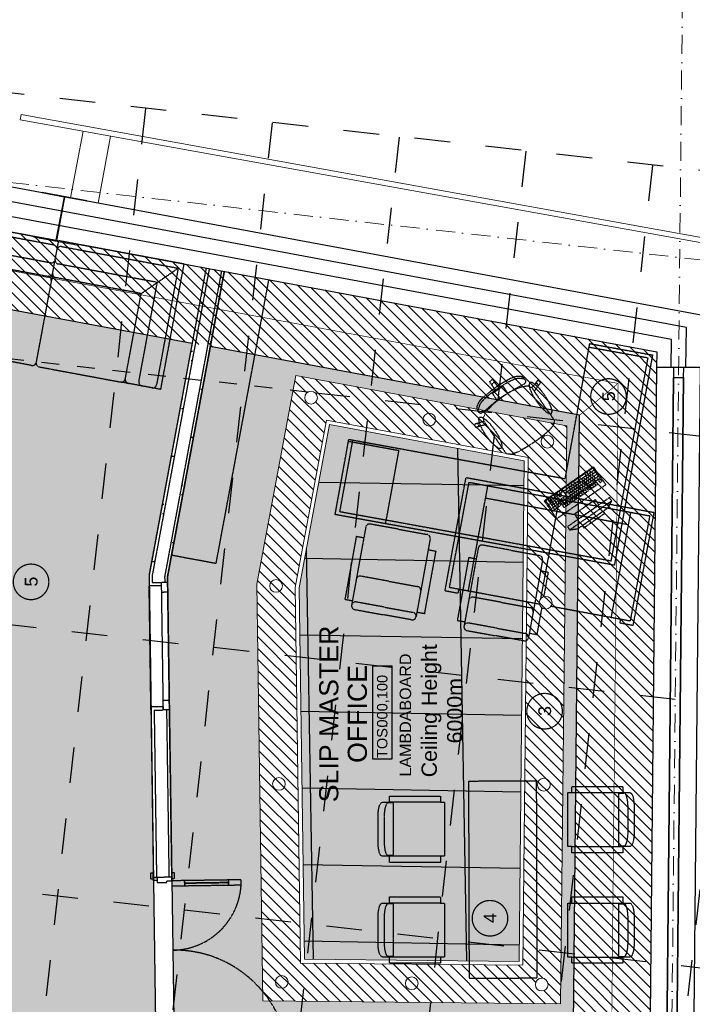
# Model space of a CAD drawing. Header units: millimetres. Extents: x -115474967 to 444143, y -74377 to 241828222.
# Tile 580 of 590: x 120402 to 125674, y 525902 to 533623. Entities that reach past the tile are written whole.
import ezdxf
from ezdxf.enums import TextEntityAlignment as Align

# ---------------------------------------------------------------- set-up
doc = ezdxf.new("R2010")
doc.units = ezdxf.units.MM
doc.header["$MEASUREMENT"] = 0
for name, pattern in [('( Dashed )', [0.75, 0.5, -0.25]), ('Block C$0$DASHED2', [0.375, 0.25, -0.125]), ('Dashed', [280, 140, -140]), ('Dot & Dashed', [280, 150, -60, 0, -70]), ('PHANTOM', [2.5, 1.25, -0.25, 0.25, -0.25, 0.25, -0.25])]:
    doc.linetypes.add(name, pattern=pattern)
for name, color, linetype in [('0-HACH', 9, 'Continuous'), ('00-1 FloorFinish', 1, 'Continuous'), ('00-1 FloorLevel', 7, 'Continuous'), ('00-2 Roof Lines', 8, 'Dashed'), ('00-2 Walls', 4, 'Continuous'), ('00-2 Windows', 1, 'Continuous'), ('00-3 Elev 01', 7, 'Continuous'), ('00-5 Grid 01', 9, 'PHANTOM'), ('A-DOOR NUMBERS', 7, 'Continuous')]:
    doc.layers.add(name, color=color, linetype=linetype)
for name, color, linetype, lineweight in [('00-1 Labels', 4, 'Continuous', 35), ('1HATCH', 8, 'Continuous', 0), ('2 Windows', 1, 'Continuous', 25), ('A_COLUMNS_Pen_No__3', 7, 'Continuous', 15), ('A_WALL LOAD_Pen_No__161', 1, 'Continuous', 5), ('B_FURN FIXED_Pen_No__86', 255, 'Continuous', 20)]:
    doc.layers.add(name, color=color, linetype=linetype, lineweight=lineweight)
doc.layers.add('0_cons_01', color=40, linetype='Continuous', lineweight=0, plot=False)
doc.layers.add('A_COLUMNS_Pen_No__7', color=7, linetype='Continuous', lineweight=5, true_color=0x3f3f3f)
doc.styles.add('ARIAL', font='arial.ttf')
doc.styles.add('GENERATED_STYLE_2', font='arial.ttf')
pattern_1 = [(0, (94749.184, -121076.4), (0, 75), [0, -75])]
pattern_2 = [(37.5, (94749.184, -121076.4), (-3.14967, 96.34119), [0, -76, 0, -85, 0, -81.25]), (7.5, (94749.18, -121076.4), (88.48884, 141.1073), [0, -41, 0, -68.5, 0, -26.25]), (327.5, (94687.68, -121076.4), (155.70709, 0.28295), [0, -25, 0, -90, 0, -117.5]), (317.5, (94687.68, -121076.4), (150.30633, 43.88378), [0, -12.5, 0, -59, 0, -67.5])]

# ---------------------------------------------------------------- blocks, each defined once
blk = doc.blocks.new('IPE Column 20[94]', base_point=(-16217.5, 72780.1))
at = {"layer": 'A_COLUMNS_Pen_No__7', "linetype": 'Continuous', "lineweight": 5, "true_color": 0x3f3f3f}
h = blk.add_hatch(dxfattribs=at)
h.set_pattern_fill('STEEL', color=250, style=0, pattern_type=2)
h.set_pattern_definition([(45, (0, 0), (-159.099, 159.099), []), (45, (-53.03, 53.03), (-159.099, 159.099), [])])
h.paths.add_polyline_path([(-16073.6, 72572.3), (-16008.5, 72922.3), (-16015.4, 72923.6), (-16047.3, 72752), (-16386.5, 72815.1), (-16354.6, 72986.7), (-16361.5, 72987.9), (-16426.5, 72637.9), (-16419.7, 72636.7), (-16387.8, 72808.2), (-16048.6, 72745.2), (-16080.5, 72573.6)])
at = {"layer": 'A_COLUMNS_Pen_No__3', "color": 7, "linetype": 'Continuous', "lineweight": 15}
for p, q in [((-16361.5, 72987.9), (-16426.5, 72637.9)), ((-16386.5, 72815.1), (-16354.6, 72986.7)), ((-16354.6, 72986.7), (-16361.5, 72987.9)), ((-16073.6, 72572.3), (-16008.5, 72922.3)), ((-16015.4, 72923.6), (-16047.3, 72752)), ((-16008.5, 72922.3), (-16015.4, 72923.6)), ((-16419.7, 72636.7), (-16387.8, 72808.2)), ((-16387.8, 72808.2), (-16048.6, 72745.2)), ((-16047.3, 72752), (-16386.5, 72815.1)), ((-16048.6, 72745.2), (-16080.5, 72573.6)), ((-16426.5, 72637.9), (-16419.7, 72636.7)), ((-16080.5, 72573.6), (-16073.6, 72572.3))]:
    blk.add_line(p, q, dxfattribs=at)
blk = doc.blocks.new('Room Tags')
at = {"layer": '00-1 FloorLevel', "color": 2}
blk.add_lwpolyline([(-571, -76), (646, -76), (646, -325), (-571, -325)], close=True, dxfattribs=at)
at = {"layer": '00-1 FloorFinish', "style": 'ARIAL'}
blk.add_attdef('F-FINISH', text='', height=150, dxfattribs=at).set_placement((5, -578), align=Align.CENTER)
at = {"layer": '00-1 FloorLevel', "style": 'ARIAL'}
blk.add_text('TOS:', height=136.4, dxfattribs=at).set_placement((-557, -200), align=Align.MIDDLE_LEFT)
blk.add_attdef('000,000', text='', height=136, dxfattribs=at).set_placement((607, -200), align=Align.MIDDLE_RIGHT)
at = {"layer": '00-1 Labels', "style": 'ARIAL'}
for tag, p in [('ROOM1?', (19, 746)), ('ROOM2?', (19, 373)), ('ROOM3?', (19, 0))]:
    blk.add_attdef(tag, text='', height=250, dxfattribs=at).set_placement(p, align=Align.CENTER)
blk = doc.blocks.new('123')
at = {"layer": '0-HACH', "ltscale": 5, "transparency": 33554559}
h = blk.add_hatch(dxfattribs=at)
h.set_pattern_fill('ANSI31', color=9, scale=500, angle=180)
h.set_pattern_definition([(225, (55343.306, 21975.056), (44.194174, -44.194174), [])])
h.paths.add_polyline_path([(77125.4, -52967.3), (65414.1, -52847.7), (65414.1, -52249.1), (76990.8, -52365.9), (78360.5, -44992.8), (78959.3, -45059.9), (77488.6, -52971), (77487.8, -52971)])
h = blk.add_hatch(dxfattribs=at)
h.set_pattern_fill('ANSI31', color=9, scale=500)
h.set_pattern_definition([(45, (94749.184, -121076.4), (-44.194174, 44.194174), [])])
h.paths.add_polyline_path([(75664.6, -49836.7), (72398, -49883.4), (72374.8, -52217.6), (76907.9, -52264.9), (77302.7, -50141.2)])
h.paths.add_polyline_path([(76952.9, -50381.4), (76659, -51962.3), (72677.7, -51920.8), (72695, -50179.2), (75639.1, -50137.1)], flags=16)
h.paths.add_polyline_path([(76917.9, -50405.4), (76634.1, -51932), (72708, -51891.1), (72724.8, -50208.8), (75636.5, -50167.2)], flags=0)
h.paths.add_polyline_path([(77177.8, -50261.3, -1), (77077.8, -50261.3, -1)], flags=16)
h.paths.add_polyline_path([(72476.3, -52069.2, -1), (72576.3, -52069.2, -1)], flags=16)
at = {"layer": '00-2 Roof Lines', "linetype": '( Dashed )'}
h = blk.add_hatch(dxfattribs=at)
h.set_pattern_fill('HATCH__GYPSUM', color=256, style=0, pattern_type=2)
h.set_pattern_definition(pattern_1)
h.paths.add_polyline_path([(75736.5, -48990.6), (75677.6, -48991.5), (75678, -49016.5), (75734.4, -49015.6)])
h = blk.add_hatch(dxfattribs=at)
h.set_pattern_fill('HATCH__GYPSUM', color=256, style=0, pattern_type=2)
h.set_pattern_definition(pattern_1)
h.paths.add_polyline_path([(78140.7, -49463), (78145.3, -49438.4), (75736.5, -48990.6), (75734.4, -49015.6)])
h = blk.add_hatch(dxfattribs=at)
h.set_pattern_fill('HATCH__GYPSUM', color=256, style=0, pattern_type=2)
h.set_pattern_definition(pattern_1)
h.paths.add_polyline_path([(73367.4, -49149.5), (73367.7, -49169.5), (74679.8, -49150.7), (74679.5, -49130.7)])
h = blk.add_hatch(dxfattribs=at)
h.set_pattern_fill('HATCH__GYPSUM', color=256, style=0, pattern_type=2)
h.set_pattern_definition(pattern_1)
h.paths.add_polyline_path([(75724.2, -49135.8), (78241.8, -49603.8), (78245.5, -49584.2), (75725.9, -49115.8)])
at = {"layer": '00-3 Elev 01'}
h = blk.add_hatch(dxfattribs=at)
h.set_pattern_fill('_USER', color=256, scale=1200, angle=1, pattern_type=0)
h.set_pattern_definition([(1, (72724.8, -50208.8), (-20.94, 1199.82), [])])
h.paths.add_polyline_path([(72708, -51891.1), (76634.1, -51932), (76917.9, -50405.4), (75636.5, -50167.2), (72724.8, -50208.8)])
h = blk.add_hatch(dxfattribs=at)
h.set_pattern_fill('_USER', color=256, scale=600, angle=269, pattern_type=0)
h.set_pattern_definition([(269, (68590.46, -50268.3), (599.91, -10.47), [])])
h.paths.add_polyline_path([(72708, -51891.1), (76634.1, -51932), (76917.9, -50405.4), (75636.5, -50167.2), (72724.8, -50208.8)])
at = {"layer": '1HATCH', "true_color": 0x636466, "transparency": 33554687}
h = blk.add_hatch(dxfattribs=at)
h.set_pattern_fill('AR-SAND', color=251, scale=50)
h.set_pattern_definition(pattern_2)
h.paths.add_polyline_path([(65414.1, -46782.7), (72779.9, -47608.3), (73138.6, -44407.7), (78360.5, -44992.8), (77555, -49328.7), (75736.5, -48990.6), (67415.4, -49109.6), (67416, -52269.3), (65414.1, -52249.1)])
h = blk.add_hatch(dxfattribs=at)
h.set_pattern_fill('AR-SAND', color=251, scale=50)
h.set_pattern_definition(pattern_2)
h.paths.add_polyline_path([(77528.5, -49471.3), (75724.2, -49135.8), (71704.8, -49193.3), (71673.9, -52312.3), (76990.8, -52365.9)])
h.paths.add_polyline_path([(76907.9, -52264.9), (72374.8, -52217.6), (72398, -49883.4), (75664.6, -49836.7), (77302.7, -50141.2)], flags=16)
h.paths.add_polyline_path([(76659, -51962.3), (72677.7, -51920.8), (72695, -50179.2), (75639.1, -50137.1), (76952.9, -50381.4)], flags=0)
h = blk.add_hatch(dxfattribs=at)
h.set_pattern_fill('BOX', color=251, scale=50, angle=269)
h.set_pattern_definition([(359, (94749.184, -121076.4), (0.87262, 49.992385), []), (359, (94748.966, -121088.9), (0.87262, 49.992385), []), (269, (94749.184, -121076.4), (49.992385, -0.87262), [-12.5, 12.5]), (269, (94761.68, -121076.62), (49.992385, -0.87262), [-12.5, 12.5]), (269, (94774.18, -121076.84), (49.992385, -0.87262), [12.5, -12.5]), (269, (94786.68, -121077.056), (49.992385, -0.87262), [12.5, -12.5]), (359, (94748.75, -121101.4), (0.87262, 49.992385), [12.5, -12.5]), (359, (94748.53, -121113.896), (0.87262, 49.992385), [12.5, -12.5])])
h.paths.add_polyline_path([(72708, -51891.1), (76634.1, -51932), (76917.9, -50405.4), (75636.5, -50167.2), (72724.8, -50208.8)])
at = {"layer": '0-HACH', "color": 9, "linetype": 'Block C$0$DASHED2', "ltscale": 5, "transparency": 33554559, "const_width": 5}
for points in [[(78659.4, -45026.3), (77239.7, -52668.4), (65414.1, -52549.1)], [(77239.7, -52668.4), (76990.8, -52365.9)]]:
    blk.add_lwpolyline(points, dxfattribs=at)
at = {"layer": '00-2 Roof Lines', "ltscale": 2}
for p, q in [((72329.1, -56224.2), (73742, -43614.1)), ((74388.4, -56455), (75801.4, -43844.8)), ((78507, -56916.5), (79920, -44306.3)), ((48507.9, -45505), (79397.9, -48966.2)), ((48396.5, -46498.8), (79286.5, -49960)), ((48285.2, -47492.5), (79175.2, -50953.8)), ((48173.8, -48486.3), (79063.8, -51947.6)), ((48062.5, -49480.1), (78952.5, -52941.3)), ((76447.7, -56685.7), (77163.7, -50296.1)), ((47951.1, -50473.9), (78841.1, -53935.1))]:
    blk.add_line(p, q, dxfattribs=at)
at = {"layer": '00-2 Roof Lines'}
blk.add_line((77170.5, -50235.3), (77860.7, -44075.6), dxfattribs=at)
at = {"layer": '00-2 Roof Lines', "linetype": '( Dashed )'}
for p, q in [((78541.1, -47299.6), (78358.3, -48282.7)), ((78324.5, -48245.9), (78494.5, -47331.6)), ((77380.7, -48070.5), (77499.7, -47430.1)), ((78331.2, -47443.7), (78186.9, -48220.4)), ((78204.6, -47530.6), (78080, -48200.5)), ((78199.1, -47560.1), (78080, -48200.5)), ((77369.7, -48129.5), (77250.7, -48769.8)), ((78045, -48224.5), (77404.7, -48105.5)), ((78045, -48224.5), (77404.7, -48105.5)), ((78104, -48235.5), (78045, -48224.5)), ((78104, -48235.5), (78045, -48224.5)), ((78104, -48235.5), (78289.5, -48269.9)), ((78104, -48235.5), (78289.5, -48269.9)), ((77944.5, -48929.3), (78069.1, -48259.5)), ((77950, -48899.8), (78069.1, -48259.5)), ((78031.5, -49056), (78175.9, -48279.3)), ((78313.5, -48304.9), (78143.6, -49219.3)), ((78175.6, -49265.9), (78358.3, -48282.7)), ((78289.5, -48269.9), (78358.3, -48282.7)), ((78289.5, -48269.9), (78358.3, -48282.7)), ((77239.7, -48828.8), (77250.7, -48769.8)), ((77205.2, -49014.3), (77239.7, -48828.8)), ((77274.7, -48804.8), (77915, -48923.9)), ((77274.7, -48804.8), (77944.5, -48929.3)), ((77254.8, -48911.6), (78031.5, -49056)), ((77944.5, -48929.3), (78143.6, -49219.3)), ((73340.6, -49024.9), (73365.6, -49024.5)), ((73341.1, -49054.9), (73340.6, -49024.9)), ((73352.4, -49005.7), (73402.4, -49005)), ((73352.6, -49024.7), (73352.4, -49005.7)), ((73402.6, -49024), (73352.6, -49024.7)), ((73365.6, -49024.5), (73402.6, -49024)), ((73365.6, -49024.5), (73402.6, -49024)), ((73365.6, -49024.5), (73402.6, -49024)), ((73365.6, -49024.5), (73366.1, -49054.5)), ((73366, -49049.5), (73365.6, -49024.5)), ((73366, -49049.5), (73365.6, -49024.5)), ((73366, -49049.5), (73365.6, -49024.5)), ((73402.4, -49005), (73402.6, -49024)), ((74677.7, -49005.8), (74702.7, -49005.4)), ((74677.7, -49005.8), (74702.7, -49005.4)), ((74702.7, -49005.4), (75652.6, -48991.8)), ((74704.1, -49100.4), (74702.7, -49005.4)), ((74704.1, -49100.4), (74702.7, -49005.4)), ((75677.6, -48991.5), (75652.6, -48991.8)), ((75677.6, -48991.5), (75652.6, -48991.8)), ((75654, -49086.8), (75652.6, -48991.8)), ((75654, -49086.8), (75652.6, -48991.8)), ((75734.4, -49015.6), (75678, -49016.5)), ((75678, -49016.5), (75679, -49086.4)), ((78140.7, -49463), (75734.4, -49015.6)), ((77192.4, -49083.1), (77205.2, -49014.3)), ((73366.1, -49054.5), (73326.1, -49055.1)), ((73326.1, -49055.1), (73327.1, -49130.1)), ((73366.1, -49054.5), (73341.1, -49054.9)), ((74678.1, -49030.8), (73366, -49049.5)), ((73366.1, -49054.5), (73366, -49049.5)), ((73366.1, -49054.5), (73366, -49049.5)), ((73366.1, -49054.5), (73366, -49049.5)), ((73367.7, -49169.5), (73366.1, -49054.5)), ((73367.4, -49149.5), (73366.1, -49054.5)), ((73367.4, -49149.5), (73366.1, -49054.5)), ((73367.4, -49149.5), (73366.1, -49054.5)), ((74678.1, -49030.8), (74679.1, -49100.7)), ((74754.1, -49099.7), (74679.1, -49100.7)), ((74679.1, -49100.7), (74704.1, -49100.4)), ((74679.5, -49130.7), (74679.1, -49100.7)), ((74679.5, -49130.7), (74679.1, -49100.7)), ((74679.5, -49130.7), (74679.1, -49100.7)), ((75604, -49087.5), (74754.1, -49099.7)), ((74754.8, -49149.7), (74754.1, -49099.7)), ((75679, -49086.4), (75604, -49087.5)), ((75604, -49087.5), (75604.7, -49137.5)), ((75679, -49086.4), (75654, -49086.8)), ((75679.4, -49116.4), (75679, -49086.4)), ((75679.4, -49116.4), (75679, -49086.4)), ((75679.4, -49116.4), (75679, -49086.4)), ((77192.4, -49083.1), (78175.6, -49265.9)), ((78143.6, -49219.3), (77229.2, -49049.3)), ((73339.7, -49169.9), (73299.7, -49170.5)), ((73299.7, -49170.5), (73301.1, -49270.5)), ((73327.1, -49130.1), (73339.1, -49129.9)), ((73339.1, -49129.9), (73339.7, -49169.9)), ((73339.7, -49169.9), (73367.7, -49169.5)), ((73341.1, -49269.9), (73339.7, -49169.9)), ((73354.7, -49169.7), (73404.7, -49169)), ((73355, -49188.7), (73354.7, -49169.7)), ((73367.4, -49149.5), (74679.5, -49130.7)), ((73367.7, -49169.5), (73367.4, -49149.5)), ((73367.7, -49169.5), (73367.4, -49149.5)), ((73367.7, -49169.5), (73367.4, -49149.5)), ((73367.7, -49169.5), (73404.7, -49169)), ((73367.7, -49169.5), (73404.7, -49169)), ((73367.7, -49169.5), (73404.7, -49169)), ((73404.7, -49169), (73405, -49188)), ((74679.8, -49150.7), (74679.5, -49130.7)), ((74679.8, -49150.7), (74679.5, -49130.7)), ((74679.8, -49150.7), (74679.5, -49130.7)), ((74679.8, -49150.7), (75679.7, -49136.4)), ((74679.8, -49150.7), (74754.8, -49149.7)), ((74754.8, -49149.7), (75604.7, -49137.5)), ((75604.7, -49137.5), (75679.7, -49136.4)), ((75679.4, -49116.4), (75725.9, -49115.8)), ((75679.7, -49136.4), (75679.4, -49116.4)), ((75679.7, -49136.4), (75679.4, -49116.4)), ((75679.7, -49136.4), (75679.4, -49116.4)), ((75725.9, -49115.8), (78122.5, -49561.3)), ((73405, -49188), (73355, -49188.7)), ((73301.1, -49270.5), (73341.1, -49269.9)), ((73326.1, -49614.1), (73321.1, -49270.2)), ((73346.1, -49613.9), (73306.1, -49614.4)), ((73306.1, -49614.4), (73307.5, -49714.4)), ((73347.5, -49713.8), (73346.1, -49613.9)), ((73307.5, -49714.4), (73347.5, -49713.8)), ((75819.5, -52608.8), (76205.9, -50479.4)), ((76235.5, -50484.7), (75849, -52614.2)), ((76205.9, -50479.4), (76211.3, -50449.8)), ((76211.3, -50449.8), (76240.8, -50455.2)), ((76795.9, -50586.4), (76235.5, -50484.7)), ((76240.8, -50455.2), (76801.3, -50556.9)), ((75547, -50526), (75536.3, -50585)), ((76038.7, -50615.2), (75547, -50526)), ((76786.5, -50554.2), (76715.1, -50947.8)), ((76801.3, -50556.9), (76795.9, -50586.4)), ((75466.9, -50602.9), (75426.4, -50825.9)), ((75485.4, -50836.6), (75525.9, -50613.6)), ((75536.3, -50585), (75501.7, -50578.8)), ((76027.9, -50674.3), (75536.3, -50585)), ((76027.9, -50674.3), (76038.7, -50615.2)), ((75688, -50873.4), (75728.4, -50650.4)), ((76112.8, -50689.7), (76027.9, -50674.3)), ((76096.5, -50947.5), (76137, -50724.5)), ((72741.4, -51274.6), (72741.4, -50874.6)), ((72747.1, -50905.8), (72747.1, -50863.8)), ((73049.5, -50833.8), (72856.9, -50833.8)), ((73159.3, -50905.8), (73159.3, -50863.8)), ((73165.1, -51274.6), (73165.1, -50874.6)), ((73532.4, -51274.6), (73532.4, -50874.6)), ((73538.2, -50905.8), (73538.2, -50863.8)), ((73840.6, -50833.8), (73648, -50833.8)), ((73950.3, -50905.8), (73950.3, -50863.8)), ((73956.1, -51274.6), (73956.1, -50874.6)), ((75385.9, -51048.9), (75426.4, -50825.9)), ((75485.4, -50836.6), (75445, -51059.7)), ((75688, -50873.4), (75647.5, -51096.4)), ((76715.1, -50947.8), (76139.9, -50843.4)), ((73165.1, -50905.8), (72741.4, -50905.8)), ((73956.1, -50905.8), (73532.4, -50905.8)), ((76096.5, -50947.5), (76056, -51170.6)), ((75444.6, -51090.1), (75410.1, -51083.8)), ((75433.9, -51149.1), (75444.6, -51090.1)), ((75936.3, -51179.3), (75444.6, -51090.1)), ((75925.6, -51238.3), (75433.9, -51149.1)), ((75936.3, -51179.3), (75925.6, -51238.3)), ((76021.2, -51194.7), (75936.3, -51179.3)), ((75614.9, -51311.3), (75595.7, -51414.5)), ((75614.9, -51311.3), (76499.8, -51475.7)), ((75381.7, -51407.2), (75371, -51466.3)), ((75873.4, -51496.5), (75381.7, -51407.2)), ((75507.8, -52052), (75638.9, -51346.3)), ((75595.7, -51414.5), (75625.2, -51420)), ((75638.9, -51346.3), (76464.8, -51499.7)), ((74119.4, -51495.3), (72576.4, -51499.7)), ((74121, -52029.1), (74119.4, -51495.3)), ((75301.6, -51484.2), (75261.1, -51707.2)), ((75320.2, -51717.9), (75360.6, -51494.9)), ((75371, -51466.3), (75336.5, -51460)), ((75862.7, -51555.5), (75371, -51466.3)), ((75611.5, -51493.8), (76437.4, -51647.2)), ((75862.7, -51555.5), (75873.4, -51496.5)), ((76225.8, -52950.5), (76499.8, -51475.7)), ((72576.4, -51499.7), (72577.9, -52033.6)), ((75522.7, -51754.7), (75563.2, -51531.6)), ((75947.5, -51570.9), (75862.7, -51555.5)), ((76464.8, -51499.7), (76201.8, -52915.5)), ((76894.3, -51554), (76896.3, -51550.3)), ((76905.1, -51589.6), (76894.3, -51554)), ((76896.3, -51550.3), (76919.2, -51543.4)), ((76906.2, -51578.2), (76909.9, -51573.6)), ((76909.9, -51573.6), (76915, -51570.9)), ((76915, -51570.9), (76920.9, -51570.4)), ((76919.2, -51543.4), (76923, -51545.5)), ((76920.9, -51570.4), (76926.5, -51572.1)), ((76923, -51545.5), (76933.8, -51581.1)), ((76926.5, -51572.1), (76931, -51575.9)), ((77009.6, -51579.5), (77041.2, -51561.7)), ((77034.3, -51570.2), (77030, -51568.6)), ((77042.1, -51572.4), (77034.3, -51570.2)), ((77041.2, -51561.7), (77058, -51562.8)), ((77052.3, -51576.3), (77042.1, -51572.4)), ((77058, -51562.8), (77092.2, -51576.9)), ((75931.2, -51828.8), (75971.7, -51605.8)), ((76130.9, -52749.7), (76339.1, -51628.9)), ((76745, -51753.3), (76916.9, -51634.2)), ((76904.5, -51583.8), (76906.2, -51578.2)), ((76905.1, -51589.6), (76904.5, -51583.8)), ((76916.9, -51634.2), (76905.1, -51589.6)), ((76945, -51614.7), (76916.9, -51634.2)), ((76931, -51575.9), (76933.8, -51581.1)), ((76933.8, -51581.1), (76945.3, -51614.7)), ((76945, -51614.7), (76945.3, -51614.7)), ((76945.3, -51614.7), (76978, -51613.1)), ((76978, -51613.1), (77025.9, -51640.4)), ((77004, -51591.6), (77009.6, -51579.5)), ((77011.3, -51607.5), (77004, -51591.6)), ((77029.9, -51629.8), (77011.3, -51607.5)), ((77025.9, -51640.4), (77081.3, -51692.5)), ((77060.5, -51663.7), (77029.9, -51629.8)), ((77067.2, -51580.2), (77052.3, -51576.3)), ((77081, -51586.7), (77067.2, -51580.2)), ((77097.8, -51599.9), (77081, -51586.7)), ((77092.2, -51576.9), (77109.5, -51589.2)), ((77116.6, -51618.4), (77097.8, -51599.9)), ((77109.5, -51589.2), (77128.2, -51607.7)), ((77136.7, -51640.9), (77116.6, -51618.4)), ((77128.2, -51607.7), (77175.6, -51663.9)), ((77157.3, -51666.1), (77136.7, -51640.9)), ((75220.6, -51930.2), (75261.1, -51707.2)), ((75320.2, -51717.9), (75279.7, -51940.9)), ((77093.3, -51702.9), (77060.5, -51663.7)), ((77081.3, -51692.5), (77104.6, -51721.9)), ((77136.4, -51761), (77093.3, -51702.9)), ((77104.6, -51721.9), (77136.4, -51699.8)), ((77104.6, -51721.9), (77135.8, -51761.4)), ((77136.4, -51699.8), (77161, -51682.8)), ((77177.5, -51692.7), (77157.3, -51666.1)), ((77161, -51682.8), (77180, -51710.3)), ((77175.6, -51663.9), (77210.2, -51709.9)), ((77196.5, -51719.4), (77177.5, -51692.7)), ((77180, -51710.3), (77222, -51683.3)), ((77180, -51710.3), (77189.6, -51724.2)), ((77199.2, -51738), (77189.6, -51724.2)), ((77196.5, -51719.4), (77214.8, -51746.5)), ((77199.2, -51738), (77239.2, -51708.2)), ((77241.1, -51758.4), (77210.2, -51709.9)), ((77222, -51683.3), (77252.3, -51662.3)), ((77222, -51683.3), (77227.4, -51681)), ((77227.4, -51681), (77233.2, -51681)), ((77233.2, -51681), (77238.7, -51683.1)), ((77238.7, -51683.1), (77242.9, -51687.2)), ((77239.2, -51708.2), (77269.5, -51687.2)), ((77239.2, -51708.2), (77243.3, -51704)), ((77245.3, -51692.6), (77242.9, -51687.2)), ((77243.3, -51704), (77245.4, -51698.5)), ((77245.4, -51698.5), (77245.3, -51692.6)), ((77252.3, -51662.3), (77256.5, -51663.1)), ((77256.5, -51663.1), (77263.4, -51673)), ((77270.3, -51683), (77263.4, -51673)), ((77269.5, -51687.2), (77270.3, -51683)), ((75522.7, -51754.7), (75482.2, -51977.7)), ((76683.2, -51834.2), (76685.3, -51800.1)), ((76685.3, -51800.1), (76689.8, -51791.5)), ((76689.8, -51791.5), (76715.3, -51773.8)), ((76715.3, -51773.8), (76745, -51753.3)), ((77161.9, -51804.6), (77135.8, -51761.4)), ((77136.4, -51761), (77175.7, -51821.8)), ((77161.9, -51804.6), (77193.7, -51782.5)), ((77181.2, -51836.7), (77161.9, -51804.6)), ((77193.7, -51782.5), (77218.3, -51765.5)), ((77218.3, -51765.5), (77199.2, -51738)), ((77214.8, -51746.5), (77232.6, -51774.8)), ((77232.6, -51774.8), (77249, -51802.9)), ((77277.1, -51822.6), (77241.1, -51758.4)), ((77249, -51802.9), (77263, -51829.7)), ((75931.2, -51828.8), (75890.8, -52051.8)), ((76683.7, -51836.5), (76683.2, -51834.2)), ((76701.1, -51880.3), (76683.7, -51836.5)), ((76734.4, -51940.9), (76701.1, -51880.3)), ((77175.7, -51821.8), (77200.8, -51866.3)), ((77210.5, -51906.9), (77181.2, -51836.7)), ((77200.8, -51866.3), (77221.8, -51906.9)), ((77263, -51829.7), (77273.7, -51853.8)), ((77273.7, -51853.8), (77280.1, -51874.1)), ((77287.9, -51846.6), (77277.1, -51822.6)), ((77280.1, -51874.1), (77281.4, -51889.3)), ((77293.3, -51867.1), (77287.9, -51846.6)), ((77294.4, -51904.1), (77293.3, -51867.1)), ((76734.9, -51941.8), (76734.4, -51940.9)), ((76778.4, -52009), (76734.9, -51941.8)), ((77219.3, -51961.3), (77210.5, -51906.9)), ((77221.8, -51906.9), (77236.2, -51932.1)), ((77236.2, -51932.1), (77248.5, -51944.5)), ((77248.5, -51944.5), (77261.8, -51943.5)), ((77261.8, -51943.5), (77289.6, -51920.2)), ((77279.2, -51923.7), (77279.1, -51928.3)), ((77279.8, -51915.6), (77279.2, -51923.7)), ((77281.4, -51889.3), (77279.7, -51904.7)), ((77279.7, -51904.7), (77279.8, -51915.6)), ((77289.6, -51920.2), (77294.4, -51904.1)), ((72577.9, -52033.6), (74121, -52029.1)), ((75279.3, -51971.3), (75244.8, -51965.1)), ((75268.6, -52030.4), (75279.3, -51971.3)), ((75481.3, -52069), (75268.6, -52030.4)), ((75771, -52060.6), (75279.3, -51971.3)), ((76778.4, -52009), (76826, -52073.4)), ((77006.1, -52130.2), (77178, -52011.1)), ((77206.2, -51991.6), (77178, -52011.1)), ((77178, -52011.1), (77215.6, -52037.8)), ((77206.2, -51991.6), (77206.3, -51991.4)), ((77206.3, -51991.4), (77219.3, -51961.3)), ((77233.7, -52014), (77206.3, -51991.4)), ((77215.6, -52037.8), (77220.9, -52040.4)), ((77215.6, -52037.8), (77245.1, -52060.5)), ((77232.2, -52039), (77236.6, -52035.1)), ((77237.6, -52018.4), (77233.7, -52014)), ((77263.2, -52036.6), (77233.7, -52014)), ((77236.6, -52035.1), (77239.2, -52029.8)), ((77239.5, -52024), (77237.6, -52018.4)), ((77239.2, -52029.8), (77239.5, -52024)), ((77263.8, -52040.8), (77263.2, -52036.6)), ((75553, -52062.6), (76333.3, -52207.6)), ((75760.3, -52119.6), (75567.7, -52084.6)), ((75771, -52060.6), (75760.3, -52119.6)), ((75855.9, -52076), (75771, -52060.6)), ((76320, -52099.6), (76240.3, -52154.8)), ((76364.6, -52164), (76320, -52099.6)), ((76826, -52073.4), (76826.7, -52074.2)), ((76826.7, -52074.2), (76871.7, -52126.7)), ((77220.9, -52040.4), (77226.7, -52040.8)), ((77226.7, -52040.8), (77232.2, -52039)), ((77245.1, -52060.5), (77249.3, -52059.9)), ((77249.3, -52059.9), (77263.8, -52040.8)), ((75375.9, -52762.1), (75491.3, -52141.2)), ((76240.3, -52154.8), (76284.9, -52219.2)), ((76331.2, -52115.7), (76251.5, -52170.9)), ((76300.9, -52208.1), (76256.3, -52143.8)), ((76342.3, -52131.8), (76262.6, -52187)), ((76337.5, -52158.9), (76273.8, -52203.1)), ((76316.8, -52197.1), (76283.4, -52148.8)), ((76284.9, -52219.2), (76364.6, -52164)), ((76332.8, -52186.1), (76288.1, -52121.7)), ((76348.7, -52175), (76315.2, -52126.7)), ((76370.2, -52172), (76354.3, -52183.1)), ((76354.3, -52183.1), (76365.4, -52199.2)), ((76381.4, -52188.1), (76365.4, -52199.2)), ((76403.7, -52220.3), (76370.2, -52172)), ((76871.7, -52126.7), (76906.7, -52158.4)), ((76906.7, -52158.4), (76908.6, -52159.6)), ((76908.6, -52159.6), (76941.3, -52169.6)), ((76941.3, -52169.6), (76950.9, -52168.4)), ((76950.9, -52168.4), (76976.5, -52150.7)), ((76976.5, -52150.7), (77006.1, -52130.2)), ((76282.5, -52232.8), (76266.6, -52243.8)), ((76266.6, -52243.8), (76300.1, -52292.1)), ((76293.7, -52248.9), (76277.7, -52259.9)), ((76316, -52281.1), (76282.5, -52232.8)), ((76304.8, -52265), (76288.9, -52276)), ((76322.4, -52205.2), (76290.5, -52227.2)), ((76290.5, -52227.2), (76324, -52275.5)), ((76333.5, -52221.2), (76301.7, -52243.3)), ((76339.9, -52264.5), (76306.4, -52216.2)), ((76344.7, -52237.3), (76312.8, -52259.4)), ((76355.8, -52253.4), (76322.4, -52205.2)), ((76324, -52275.5), (76355.8, -52253.4)), ((76409.3, -52228.4), (76329.5, -52283.6)), ((76365.4, -52199.2), (76349.5, -52210.2)), ((76349.5, -52210.2), (76360.6, -52226.3)), ((76360.6, -52226.3), (76376.6, -52215.3)), ((76376.6, -52215.3), (76365.4, -52199.2)), ((76392.5, -52204.2), (76376.6, -52215.3)), ((76376.6, -52215.3), (76387.7, -52231.4)), ((76544.7, -52491.9), (76377.4, -52250.4)), ((76387.7, -52231.4), (76403.7, -52220.3)), ((76560.6, -52480.9), (76393.3, -52239.4)), ((76576.5, -52469.8), (76409.3, -52228.4)), ((76428.8, -52256.5), (76412.8, -52267.6)), ((72741.4, -52305), (72741.4, -52705)), ((73165.1, -52305), (73165.1, -52705)), ((73607.8, -52305), (73607.8, -52705)), ((74031.5, -52305), (74031.5, -52705)), ((76116.4, -52271.3), (76091.8, -52288.4)), ((76091.8, -52288.4), (76319.6, -52617.2)), ((76091.8, -52288.4), (76101.3, -52354.8)), ((76344.2, -52600.1), (76116.4, -52271.3)), ((76214.5, -52325), (76173.4, -52353.5)), ((76328.4, -52489.4), (76214.5, -52325)), ((76300.1, -52292.1), (76316, -52281.1)), ((76321.6, -52289.1), (76305.6, -52300.1)), ((76305.6, -52300.1), (76350.2, -52364.5)), ((76332.7, -52305.2), (76316.8, -52316.2)), ((76366.2, -52353.5), (76321.6, -52289.1)), ((76343.9, -52321.3), (76327.9, -52332.3)), ((76329.5, -52283.6), (76496.8, -52525)), ((76355, -52337.4), (76339.1, -52348.4)), ((76512.8, -52514), (76345.5, -52272.5)), ((76367.8, -52304.7), (76351.8, -52315.8)), ((76378.2, -52285.6), (76362.2, -52296.7)), ((76378.9, -52320.8), (76363, -52331.9)), ((76389.3, -52301.7), (76373.4, -52312.8)), ((76390.1, -52336.9), (76374.1, -52348)), ((76391.3, -52270.6), (76375.4, -52281.6)), ((76528.7, -52503), (76375.4, -52281.6)), ((76400.5, -52317.8), (76384.5, -52328.9)), ((76402.5, -52286.7), (76386.5, -52297.7)), ((76411.6, -52333.9), (76395.7, -52345)), ((76413.6, -52302.8), (76397.7, -52313.8)), ((76424, -52283.7), (76408, -52294.7)), ((76424.8, -52318.9), (76408.8, -52329.9)), ((76435.1, -52299.8), (76419.2, -52310.8)), ((76435.9, -52335), (76420, -52346)), ((76442.7, -52276.7), (76426.8, -52287.7)), ((76446.3, -52315.9), (76430.3, -52326.9)), ((76456.6, -52296.8), (76440.7, -52307.8)), ((76457.4, -52332), (76441.5, -52343)), ((76470.6, -52316.9), (76454.6, -52327.9)), ((76260.7, -52584.9), (76101.3, -52354.8)), ((76124.1, -52387.7), (76107.6, -52399.1)), ((76107.6, -52399.1), (76221.5, -52563.5)), ((76238, -52552.1), (76124.1, -52387.7)), ((76173.4, -52353.5), (76287.3, -52517.9)), ((76350.2, -52364.5), (76366.2, -52353.5)), ((76371.8, -52361.5), (76355.8, -52372.6)), ((76355.8, -52372.6), (76400.4, -52437)), ((76382.9, -52377.6), (76367, -52388.7)), ((76416.4, -52425.9), (76371.8, -52361.5)), ((76394.1, -52393.7), (76378.1, -52404.8)), ((76401.2, -52353), (76385.3, -52364.1)), ((76405.2, -52409.8), (76389.3, -52420.9)), ((76412.4, -52369.1), (76396.5, -52380.2)), ((76422.8, -52350), (76406.8, -52361.1)), ((76423.5, -52385.2), (76407.6, -52396.3)), ((76433.9, -52366.1), (76418, -52377.2)), ((76434.7, -52401.3), (76418.8, -52412.4)), ((76445.1, -52382.2), (76429.1, -52393.3)), ((76445.9, -52417.4), (76429.9, -52428.5)), ((76447.1, -52351.1), (76431.1, -52362.1)), ((76456.2, -52398.3), (76440.3, -52409.4)), ((76458.2, -52367.2), (76442.3, -52378.2)), ((76467.4, -52414.4), (76451.4, -52425.5)), ((76468.6, -52348.1), (76452.6, -52359.1)), ((76469.4, -52383.3), (76453.4, -52394.3)), ((76479.7, -52364.2), (76463.8, -52375.2)), ((76480.5, -52399.4), (76464.6, -52410.4)), ((76490.9, -52380.3), (76474.9, -52391.3)), ((76491.7, -52415.4), (76475.7, -52426.5)), ((76502, -52396.4), (76486.1, -52407.4)), ((76513.2, -52412.5), (76497.3, -52423.5)), ((76531.9, -52405.4), (76516, -52416.5)), ((76544.5, -52423.5), (76528.5, -52434.6)), ((76162, -52442.5), (76145.6, -52453.9)), ((76200, -52497.3), (76183.5, -52508.7)), ((76287.3, -52517.9), (76328.4, -52489.4)), ((76400.4, -52437), (76416.4, -52425.9)), ((76421.9, -52434), (76406, -52445)), ((76406, -52445), (76450.6, -52509.4)), ((76433.1, -52450.1), (76417.2, -52461.1)), ((76466.5, -52498.4), (76421.9, -52434)), ((76444.2, -52466.2), (76428.3, -52477.2)), ((76455.4, -52482.3), (76439.5, -52493.3)), ((76457, -52433.5), (76441.1, -52444.6)), ((76450.6, -52509.4), (76466.5, -52498.4)), ((76468.2, -52449.6), (76452.2, -52460.7)), ((76478.5, -52430.5), (76462.6, -52441.6)), ((76479.3, -52465.7), (76463.4, -52476.8)), ((76489.7, -52446.6), (76473.7, -52457.7)), ((76490.5, -52481.8), (76474.5, -52492.9)), ((76500.8, -52462.7), (76484.9, -52473.8)), ((76501.6, -52497.9), (76485.7, -52508.9)), ((76502.8, -52431.5), (76486.9, -52442.6)), ((76512, -52478.8), (76496, -52489.9)), ((76496.8, -52525), (76576.5, -52469.8)), ((76514, -52447.6), (76498, -52458.7)), ((76524.3, -52428.6), (76508.4, -52439.6)), ((76525.1, -52463.7), (76509.2, -52474.8)), ((76535.5, -52444.6), (76519.6, -52455.7)), ((76546.7, -52460.7), (76530.7, -52471.8)), ((76557, -52441.7), (76541.1, -52452.7)), ((77438.6, -52902.7), (77522.5, -52440.2)), ((77552, -52445.6), (77468.1, -52908)), ((77522.5, -52440.2), (77552, -52445.6)), ((76221.5, -52563.5), (76238, -52552.1)), ((76477.7, -52514.5), (76461.8, -52525.5)), ((76461.8, -52525.5), (76472.9, -52541.6)), ((76472.9, -52541.6), (76488.9, -52530.6)), ((76488.9, -52530.6), (76477.7, -52514.5)), ((75403.3, -52614.6), (76229.2, -52768)), ((75814.1, -52638.4), (75819.5, -52608.8)), ((75843.6, -52643.7), (75814.1, -52638.4)), ((77433.2, -52932.2), (75843.6, -52643.7)), ((75849, -52614.2), (77438.6, -52902.7)), ((76319.6, -52617.2), (76260.7, -52584.9)), ((76319.6, -52617.2), (76344.2, -52600.1)), ((72741.4, -52673.8), (73165.1, -52673.8)), ((72747.1, -52673.8), (72747.1, -52715.8)), ((73159.3, -52673.8), (73159.3, -52715.8)), ((73607.8, -52673.8), (74031.5, -52673.8)), ((73613.5, -52673.8), (73613.5, -52715.8)), ((74025.7, -52673.8), (74025.7, -52715.8)), ((75340.9, -52786.1), (75360.1, -52682.8)), ((75360.1, -52682.8), (75389.6, -52688.3)), ((72856.9, -52745.8), (73049.5, -52745.8)), ((73723.3, -52745.8), (73915.9, -52745.8)), ((75340.9, -52786.1), (76225.8, -52950.5)), ((76201.8, -52915.5), (75375.9, -52762.1)), ((77462.7, -52937.6), (77433.2, -52932.2)), ((77468.1, -52908), (77462.7, -52937.6))]:
    blk.add_line(p, q, dxfattribs=at)
for points in [[(74677.7, -49005.8), (73365.6, -49024.5)], [(75736.5, -48990.6), (75677.6, -48991.5)], [(78145.3, -49438.4), (75736.5, -48990.6)], [(73367.7, -49169.5), (74679.8, -49150.7)], [(75679.7, -49136.4), (75724.2, -49135.8)], [(75724.2, -49135.8), (78118.8, -49581)], [(78118.8, -49580.8), (75894.4, -49167.6), (75829.5, -49517.2), (78053.8, -49930.7)]]:
    blk.add_lwpolyline(points, dxfattribs=at)
for points in [[(73326.1, -49614.1), (73321.1, -49270.2), (73301.1, -49270.5), (73306.1, -49614.4)], [(73346.1, -49613.9), (73341.1, -49269.9), (73321.1, -49270.2), (73326.1, -49614.1)]]:
    blk.add_lwpolyline(points, close=True, dxfattribs=at)
at = {"layer": '00-2 Roof Lines', "linetype": '( Dashed )', "flags": 128}
for points in [[(75814.1, -52638.4), (76211.3, -50449.8), (76801.3, -50556.9), (76493.4, -52253.5), (77552, -52445.6), (77462.7, -52937.6)], [(72857.1, -50785.8), (73049.3, -50785.8), (73068.8, -50786.3), (73087.6, -50787.7), (73105.1, -50789.9), (73121, -50792.9), (73121.6, -50793), (73135.5, -50796.8), (73146.7, -50801.1), (73147.4, -50801.5), (73155.8, -50806.3), (73156.5, -50806.9), (73161.6, -50812.1), (73162.3, -50812.8), (73162.8, -50813.7), (73163.1, -50814.6), (73164.9, -50820), (73165, -50821), (73165.1, -50821.5), (73165.1, -50874.6), (73213.2, -50874.6), (73213.2, -51274.6), (73165.1, -51274.6), (73165.1, -51305.8), (72741.4, -51305.8), (72741.4, -51274.6), (72693.2, -51274.6), (72693.2, -50874.6), (72741.4, -50874.6), (72741.4, -50821.5), (72741.4, -50821), (72741.6, -50820), (72743.3, -50814.6), (72743.6, -50813.7), (72744.1, -50812.8), (72744.8, -50812.1), (72749.9, -50806.9), (72750.6, -50806.3), (72759, -50801.5), (72759.7, -50801.1), (72771, -50796.8), (72784.8, -50793), (72785.4, -50792.9), (72801.3, -50789.9), (72818.9, -50787.7), (72837.6, -50786.3)], [(73648.2, -50785.8), (73840.4, -50785.8), (73859.9, -50786.3), (73878.6, -50787.7), (73896.2, -50789.9), (73912.1, -50792.9), (73912.7, -50793), (73926.5, -50796.8), (73937.7, -50801.1), (73938.5, -50801.5), (73946.8, -50806.3), (73947.6, -50806.9), (73952.7, -50812.1), (73953.3, -50812.8), (73953.8, -50813.7), (73954.2, -50814.6), (73955.9, -50820), (73956.1, -50821), (73956.1, -50821.5), (73956.1, -50874.6), (74004.3, -50874.6), (74004.3, -51274.6), (73956.1, -51274.6), (73956.1, -51305.8), (73532.4, -51305.8), (73532.4, -51274.6), (73484.3, -51274.6), (73484.3, -50874.6), (73532.4, -50874.6), (73532.4, -50821.5), (73532.4, -50821), (73532.6, -50820), (73534.4, -50814.6), (73534.7, -50813.7), (73535.2, -50812.8), (73535.8, -50812.1), (73541, -50806.9), (73541.7, -50806.3), (73550, -50801.5), (73550.8, -50801.1), (73562, -50796.8), (73575.9, -50793), (73576.5, -50792.9), (73592.3, -50789.9), (73609.9, -50787.7), (73628.7, -50786.3)], [(76829.8, -51633.7), (76878.4, -51603.8), (76923.1, -51583.4), (76957.1, -51575.8), (76975.2, -51582), (76974.6, -51601.1), (76955.5, -51630.2), (76920.7, -51664.9), (76875.6, -51699.9), (76827, -51729.9), (76782.3, -51750.2), (76748.3, -51757.9), (76730.2, -51751.7), (76730.8, -51732.6), (76749.9, -51703.4), (76784.6, -51668.7)], [(77147.8, -52092.8), (77193, -52057.8), (77227.7, -52023.1), (77246.8, -51994), (77247.4, -51974.9), (77229.3, -51968.7), (77195.3, -51976.3), (77150.6, -51996.7), (77102, -52026.7), (77056.9, -52061.6), (77022.1, -52096.4), (77003, -52125.5), (77002.4, -52144.6), (77020.5, -52150.8), (77054.5, -52143.1), (77099.2, -52122.8)], [(76446.4, -52571.9), (76586.1, -52475.1), (76318.4, -52088.8), (76178.7, -52185.6)], [(73049.3, -52793.8), (72857.1, -52793.8), (72837.6, -52793.3), (72818.9, -52792), (72801.3, -52789.8), (72785.4, -52786.8), (72784.8, -52786.6), (72771, -52782.9), (72759.7, -52778.5), (72759, -52778.2), (72750.6, -52773.3), (72749.9, -52772.7), (72744.8, -52767.6), (72744.1, -52766.8), (72743.6, -52766), (72743.3, -52765), (72741.6, -52759.6), (72741.4, -52758.6), (72741.4, -52758.1), (72741.4, -52705.1), (72693.2, -52705.1), (72693.2, -52305.1), (72741.4, -52305.1), (72741.4, -52273.8), (73165.1, -52273.8), (73165.1, -52305.1), (73213.2, -52305.1), (73213.2, -52705.1), (73165.1, -52705.1), (73165.1, -52758.1), (73165, -52758.6), (73164.9, -52759.6), (73163.1, -52765), (73162.8, -52766), (73162.3, -52766.8), (73161.6, -52767.6), (73156.5, -52772.7), (73155.8, -52773.3), (73147.4, -52778.2), (73146.7, -52778.5), (73135.5, -52782.9), (73121.6, -52786.6), (73121, -52786.8), (73105.1, -52789.8), (73087.6, -52792), (73068.8, -52793.3)], [(73915.7, -52793.8), (73723.5, -52793.8), (73704, -52793.3), (73685.3, -52792), (73667.7, -52789.8), (73651.8, -52786.8), (73651.2, -52786.6), (73637.4, -52782.9), (73626.1, -52778.5), (73625.4, -52778.2), (73617.1, -52773.3), (73616.3, -52772.7), (73611.2, -52767.6), (73610.5, -52766.8), (73610.1, -52766), (73609.7, -52765), (73608, -52759.6), (73607.8, -52758.6), (73607.8, -52758.1), (73607.8, -52705.1), (73559.6, -52705.1), (73559.6, -52305.1), (73607.8, -52305.1), (73607.8, -52273.8), (74031.5, -52273.8), (74031.5, -52305.1), (74079.6, -52305.1), (74079.6, -52705.1), (74031.5, -52705.1), (74031.5, -52758.1), (74031.4, -52758.6), (74031.3, -52759.6), (74029.5, -52765), (74029.2, -52766), (74028.7, -52766.8), (74028, -52767.6), (74022.9, -52772.7), (74022.2, -52773.3), (74013.8, -52778.2), (74013.1, -52778.5), (74001.9, -52782.9), (73988, -52786.6), (73987.4, -52786.8), (73971.5, -52789.8), (73954, -52792), (73935.2, -52793.3)]]:
    blk.add_lwpolyline(points, close=True, dxfattribs=at)
at = {"layer": '00-2 Roof Lines', "linetype": '( Dashed )'}
for centre, radius, start, end in [((77410.2, -48076), 30, 169.46894, 259.46894), ((77399.2, -48135), 30, 79.46894, 169.46894), ((78050.5, -48195), 30, 259.46894, 349.46894), ((78039.6, -48254), 30, 349.46894, 79.46894), ((78098.6, -48265), 30, 79.46894, 169.46894), ((78109.5, -48206), 30, 169.46894, 259.46894), ((78216.3, -48225.8), 30, 169.46894, 259.46894), ((78295, -48240.5), 30, 259.46894, 349.46894), ((78205.4, -48284.8), 30, 79.46894, 169.46894), ((78284, -48299.4), 30, 349.46894, 79.46894), ((77280.2, -48775.3), 30, 169.46894, 259.46894), ((77269.2, -48834.3), 30, 79.46894, 169.46894), ((77249.3, -48941.1), 30, 79.46894, 169.46894), ((77920.5, -48894.4), 30, 259.46894, 349.46894), ((77234.7, -49019.8), 30, 169.46894, 259.46894), ((71895.9, -49190.5), 900, 270.81907, 0.81907), ((73339.7, -49169.9), 544, 180.81907, 270.81907), ((75496.4, -50608.3), 30, 79.71385, 169.71385), ((75496.4, -50608.3), 30, 349.71385, 79.71385), ((75698.9, -50645), 30, 349.71385, 79.71385), ((76107.5, -50719.2), 30, 349.71385, 79.71385), ((75415.4, -51054.3), 30, 169.71385, 259.71385), ((75415.4, -51054.3), 30, 259.71385, 349.71385), ((75618, -51091.1), 30, 259.71385, 349.71385), ((76026.5, -51165.2), 30, 259.71385, 349.71385), ((75331.1, -51489.5), 30, 79.71385, 169.71385), ((75331.1, -51489.5), 30, 349.71385, 79.71385), ((75533.7, -51526.3), 30, 349.71385, 79.71385), ((75942.2, -51600.4), 30, 349.71385, 79.71385), ((75250.2, -51935.5), 30, 169.71385, 259.71385), ((75250.2, -51935.5), 30, 259.71385, 349.71385), ((75452.7, -51972.3), 30, 259.71385, 349.71385), ((75861.2, -52046.4), 30, 259.71385, 349.71385)]:
    blk.add_arc(centre, radius, start, end, dxfattribs=at)
for centre, start_param, end_param in [((72856.9, -50863.8), 1.570796, 3.141593), ((73049.5, -50863.8), 0, 1.570796), ((73648, -50863.8), 1.570796, 3.141593), ((73840.6, -50863.8), 0, 1.570796), ((72856.9, -52715.8), 3.141593, 4.712389), ((73049.5, -52715.8), 4.712389, 6.283185), ((73723.3, -52715.8), 3.141593, 4.712389), ((73915.9, -52715.8), 4.712389, 6.283185)]:
    blk.add_ellipse(centre, major_axis=(109.8, 0), ratio=0.273279, start_param=start_param, end_param=end_param, dxfattribs=at)
at = {"layer": '00-2 Walls'}
for p, q in [((77584, -53086.9), (78785.7, -46623)), ((77679.4, -53202.9), (78898.7, -46644)), ((77774.8, -53318.9), (79011.8, -46665)), ((77366.7, -53084.7), (77584, -53086.9)), ((77365.6, -53199.7), (77679.4, -53202.9))]:
    blk.add_line(p, q, dxfattribs=at)
for points in [[(79011.8, -46665), (78672.6, -46602), (77488.6, -52971)], [(77488.6, -52971), (77367.9, -52969.8), (77364.4, -53314.7)]]:
    blk.add_lwpolyline(points, dxfattribs=at)
at = {"layer": '00-2 Windows'}
for points in [[(71747, -53258), (77364.4, -53314.7), (77367.9, -52969.8), (71750.5, -52913.1)], [(71829.2, -53046.4), (77286.6, -53101.4), (77286.6, -53101.4), (71829.2, -53046.4)], [(77285.7, -53181.4), (77365.7, -53182.2), (77366.5, -53102.2), (77286.6, -53101.4)], [(77285.7, -53181.4), (71828.4, -53126.4), (71828.4, -53126.4), (77285.7, -53181.4)]]:
    blk.add_lwpolyline(points, close=True, dxfattribs=at)
at = {"layer": '00-3 Elev 01'}
for points in [[(65414.1, -46782.7), (72779.9, -47608.3), (73138.6, -44407.7), (78360.5, -44992.8), (77555, -49328.7), (75736.5, -48990.6), (67415.4, -49109.6), (67416, -52269.3), (65414.1, -52249.1)], [(71673.9, -52312.3), (76990.8, -52365.9), (77528.5, -49471.3), (75724.2, -49135.8), (71704.8, -49193.3)]]:
    blk.add_lwpolyline(points, close=True, dxfattribs=at)
at = {"layer": '00-5 Grid 01', "linetype": 'Dot & Dashed', "lineweight": 5}
for p, q in [((79533.6, -41497.9), (77493.8, -59695.7)), ((32489.8, -52683.1), (86680.5, -53237.5))]:
    blk.add_line(p, q, dxfattribs=at)
at = {"layer": '0_cons_01'}
for q in [(75636.5, -50167.2), (72708, -51891.1)]:
    blk.add_line((72724.8, -50208.8), q, dxfattribs=at)
for points in [[(79307.9, -47981.5), (78232.6, -53934.3)], [(78272, -53941.4), (79347.3, -47988.6)], [(79347.3, -47988.6), (79307.9, -47981.5)], [(78693.8, -48375.9), (78653.5, -48592.2)], [(79217.6, -48473.3), (78693.8, -48375.9)], [(78653.5, -48592.2), (79177.4, -48689.6)]]:
    blk.add_lwpolyline(points, dxfattribs=at)
blk.add_lwpolyline([(71704.8, -49193.3), (75724.2, -49135.8), (77528.5, -49471.3), (76990.8, -52365.9), (71673.9, -52312.3)], close=True, dxfattribs=at)
at = {"layer": '2 Windows', "linetype": 'Block C$0$DASHED2', "ltscale": 25, "const_width": 10}
for points in [[(75544.3, -48066.1, -0.419873), (75686.4, -47926.7, -0.415645), (75823.1, -48069.5, -0.406733), (75683.9, -48205.5, -0.414635), (75544.3, -48066.1)], [(72906.5, -51663.6, -0.419873), (73048.6, -51524.2, -0.415645), (73185.3, -51667, -0.406733), (73046.1, -51803.1, -0.414635), (72906.5, -51663.6)], [(74530.1, -52091.6, -0.419873), (74672.2, -51952.1, -0.415645), (74808.9, -52094.9, -0.406733), (74669.7, -52231, -0.414635), (74530.1, -52091.6)], [(76997.7, -52592.8, -0.419873), (77139.9, -52453.4, -0.415645), (77276.6, -52596.1, -0.406733), (77137.4, -52732.2, -0.414635), (76997.7, -52592.8)]]:
    blk.add_lwpolyline(points, format="xyb", dxfattribs=at)
at = {"layer": 'A_WALL LOAD_Pen_No__161', "color": 1, "lineweight": 5}
for points in [[(72374.8, -52217.6), (76907.9, -52264.9), (77302.7, -50141.2), (75664.6, -49836.7), (72398, -49883.4)], [(72374.8, -52217.6), (76907.9, -52264.9), (77302.7, -50141.2), (75664.6, -49836.7), (72398, -49883.4)], [(72677.7, -51920.8), (76659, -51962.3), (76952.9, -50381.4), (75639.1, -50137.1), (72695, -50179.2)], [(72677.7, -51920.8), (76659, -51962.3), (76952.9, -50381.4), (75639.1, -50137.1), (72695, -50179.2)], [(72708, -51891.1), (76634.1, -51932), (76917.9, -50405.4), (75636.5, -50167.2), (72724.8, -50208.8)]]:
    blk.add_lwpolyline(points, close=True, dxfattribs=at)
for centre in [(75651.9, -49986.9), (72546.5, -50031.3), (74099.2, -50009.1), (77127.8, -50261.3), (72536.4, -51050.3), (76955.6, -51187.4), (72526.3, -52069.2), (74093.4, -52085.5), (75520.2, -52100.4), (76783.4, -52113.6)]:
    blk.add_circle(centre, 50, dxfattribs=at)
ref = blk.add_blockref('Room Tags', (74636.6, -50698.5), dxfattribs=dict(xscale=0.6000000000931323, yscale=0.6000000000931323, zscale=0.6000000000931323))
ref.add_attrib('ROOM2?', 'SLIP MASTER', dxfattribs={"layer": '00-1 Labels', "height": 150, "style": 'ARIAL'}).set_placement((74648, -50474.7), align=Align.CENTER)
ref.add_attrib('ROOM3?', 'OFFICE', dxfattribs={"layer": '00-1 Labels', "height": 150, "style": 'ARIAL'}).set_placement((74648, -50698.5), align=Align.CENTER)
ref.add_attrib('000,000', '000,100', dxfattribs={"layer": '00-1 FloorLevel', "height": 81.82, "style": 'ARIAL'}).set_placement((74954.3, -50818.6), align=Align.MIDDLE_RIGHT)
ref.add_attrib('F-FINISH', 'LAMBDABOARD', dxfattribs={"layer": '00-1 FloorFinish', "height": 90, "style": 'ARIAL'}).set_placement((74639.7, -51045.3), align=Align.CENTER)
at = {"layer": '0_cons_01'}
blk.add_blockref('IPE Column 20[94]', (78531.3, -48296.2), dxfattribs=at)
at = {"layer": 'A-DOOR NUMBERS', "color": 1, "width": 1949.98, "attachment_point": 1, "style": 'ARIAL'}
for s, insert, char_height in [('5', (75646.7, -48017), 100), ('\\pxqc;Ceiling Height\\P6000m', (73698.2, -51127), 120), ('4', (73008.9, -51614.5), 100), ('3', (74632.5, -52042.5), 100), ('5', (77100.1, -52543.7), 100)]:
    blk.add_mtext(s, dxfattribs=dict(at, insert=insert, char_height=char_height))
at = {"layer": 'B_FURN FIXED_Pen_No__86', "color": 255, "lineweight": 20, "style": 'GENERATED_STYLE_2'}
blk.add_attdef('txt', text='', height=120, rotation=273.3691, dxfattribs=at).set_placement((35588.4, -53539), align=Align.MIDDLE_CENTER)

msp = doc.modelspace()

# ---------------------------------------------------------------- block references
at = {"layer": '0_cons_01', "rotation": 90}
msp.add_blockref('123', (72424.96119, 453530.65794), dxfattribs=at)

doc.saveas('drawing.dxf')
